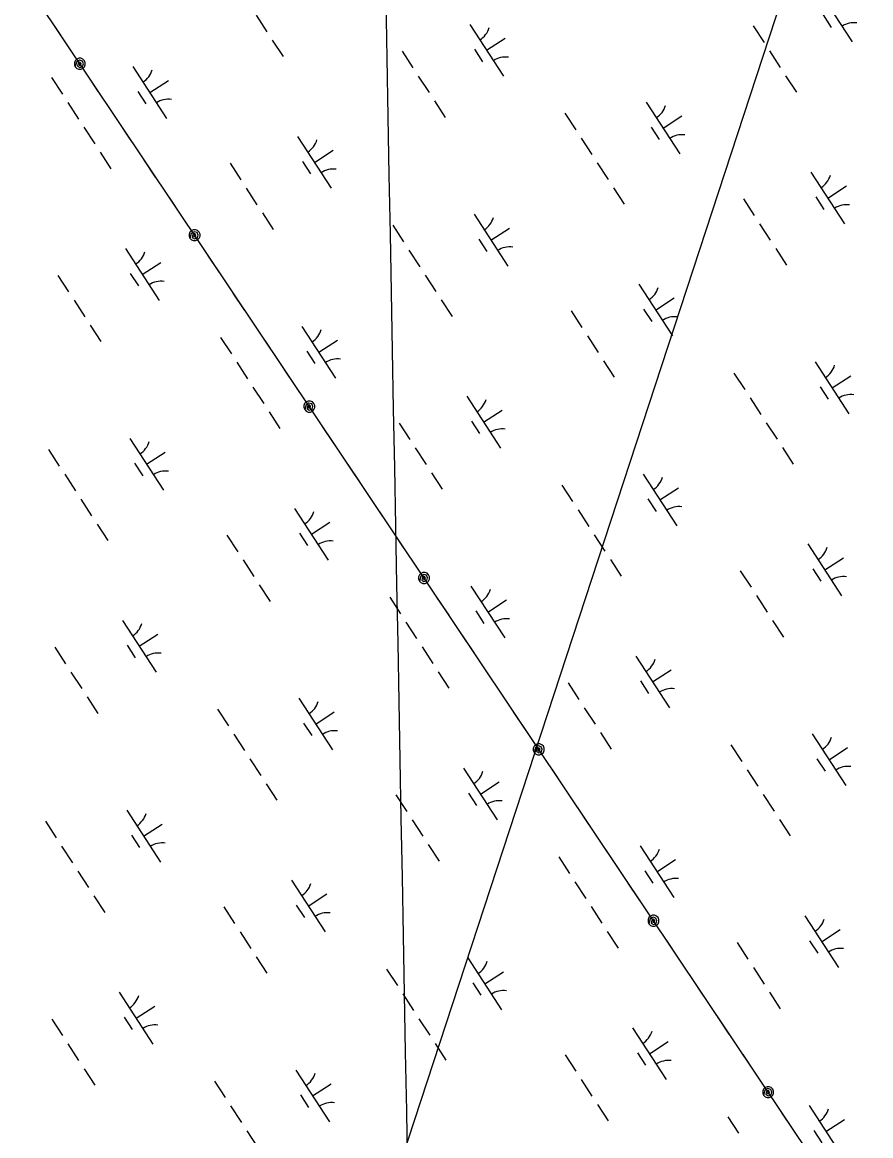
# Model space of a CAD drawing. Extents: x 3953924 to 3974542, y 193747 to 216192.
# Drawn here: x 3962117 to 3962804, y 209852 to 210753 of the extents above; entities that cross this region are included whole.
import ezdxf

# ---------------------------------------------------------------- set-up
doc = ezdxf.new("R2010")
doc.units = 0
for name, color, linetype in [('V-GRID-MAJR', 7, 'Continuous'), ('V-UTIL-LINE', 7, 'Continuous'), ('V-WETL-SWMP', 7, 'Continuous')]:
    doc.layers.add(name, color=color, linetype=linetype)

msp = doc.modelspace()

# ---------------------------------------------------------------- linework, layer by layer
at = {"layer": 'V-GRID-MAJR'}
msp.add_spline([(3962589.82, 201207.1), (3962493.71, 206368.64), (3962380.88, 212428.56), (3962369.25, 213053.16)], degree=3, dxfattribs=at)
at = {"layer": 'V-UTIL-LINE'}
for points in [[(3969933.5, 199153.6), (3965324.75, 205998.56), (3961472.65, 211751.95)], [(3962090.6, 208814.58), (3962753.09, 210835.77)], [(3962152.84, 210736.01), (3962143.38, 210750.14)], [(3962163.76, 210719.73), (3962163.23, 210718.39), (3962164.36, 210718.66), (3962164.83, 210719.95), (3962163.89, 210721.07), (3962162.43, 210720.19), (3962161.92, 210717.9), (3962163.74, 210716.79), (3962166.05, 210717.55), (3962166.6, 210719.78), (3962165.79, 210721.86), (3962163.48, 210722.55), (3962161.11, 210721.15), (3962160.02, 210717.22), (3962161.26, 210715.98), (3962162.88, 210715.31), (3962164.64, 210715.32), (3962166.26, 210715.99), (3962167.5, 210717.23), (3962168.17, 210718.85), (3962168.17, 210720.61), (3962167.5, 210722.23), (3962166.25, 210723.47), (3962164.63, 210724.14), (3962162.87, 210724.14), (3962161.25, 210723.47), (3962160.01, 210722.23), (3962159.34, 210720.6), (3962159.34, 210718.85), (3962160.02, 210717.22)], [(3962183.99, 210689.48), (3962174.54, 210703.61)], [(3962204.58, 210658.74), (3962195.12, 210672.86)], [(3962225.16, 210627.99), (3962215.71, 210642.12)], [(3962245.75, 210597.25), (3962236.29, 210611.37)], [(3962256.67, 210580.96), (3962256.14, 210579.62), (3962257.27, 210579.89), (3962257.74, 210581.18), (3962256.8, 210582.3), (3962255.34, 210581.42), (3962254.83, 210579.14), (3962256.65, 210578.02), (3962258.96, 210578.79), (3962259.51, 210581.01), (3962258.7, 210583.09), (3962256.39, 210583.78), (3962254.02, 210582.39), (3962252.93, 210578.46), (3962254.17, 210577.22), (3962255.79, 210576.55), (3962257.55, 210576.55), (3962259.17, 210577.22), (3962260.41, 210578.46), (3962261.08, 210580.09), (3962261.08, 210581.84), (3962260.41, 210583.46), (3962259.16, 210584.7), (3962257.54, 210585.37), (3962255.79, 210585.37), (3962254.16, 210584.7), (3962252.92, 210583.46), (3962252.25, 210581.83), (3962252.25, 210580.08), (3962252.93, 210578.46)], [(3962276.9, 210550.71), (3962267.45, 210564.84)], [(3962297.49, 210519.97), (3962288.03, 210534.09)], [(3962318.07, 210489.22), (3962308.62, 210503.35)], [(3962338.66, 210458.48), (3962329.2, 210472.6)], [(3962349.58, 210442.19), (3962349.05, 210440.85), (3962350.18, 210441.13), (3962350.65, 210442.42), (3962349.71, 210443.53), (3962348.25, 210442.66), (3962347.74, 210440.37), (3962349.56, 210439.25), (3962351.87, 210440.02), (3962352.42, 210442.24), (3962351.61, 210444.32), (3962349.3, 210445.01), (3962346.93, 210443.62), (3962345.84, 210439.69), (3962347.08, 210438.45), (3962348.7, 210437.78), (3962350.46, 210437.78), (3962352.08, 210438.45), (3962353.32, 210439.7), (3962353.99, 210441.32), (3962353.99, 210443.07), (3962353.32, 210444.7), (3962352.08, 210445.94), (3962350.45, 210446.61), (3962348.7, 210446.61), (3962347.07, 210445.93), (3962345.83, 210444.69), (3962345.16, 210443.07), (3962345.16, 210441.31), (3962345.84, 210439.69)], [(3962369.81, 210411.95), (3962360.36, 210426.07)], [(3962390.4, 210381.2), (3962380.94, 210395.33)], [(3962410.98, 210350.46), (3962401.53, 210364.58)], [(3962431.57, 210319.71), (3962422.11, 210333.84)], [(3962442.49, 210303.42), (3962441.96, 210302.09), (3962443.09, 210302.36), (3962443.56, 210303.65), (3962442.62, 210304.77), (3962441.16, 210303.89), (3962440.65, 210301.6), (3962442.47, 210300.48), (3962444.78, 210301.25), (3962445.33, 210303.47), (3962444.52, 210305.55), (3962442.21, 210306.24), (3962439.84, 210304.85), (3962438.75, 210300.92), (3962439.99, 210299.68), (3962441.61, 210299.01), (3962443.37, 210299.01), (3962444.99, 210299.68), (3962446.23, 210300.93), (3962446.9, 210302.55), (3962446.9, 210304.31), (3962446.23, 210305.93), (3962444.99, 210307.17), (3962443.36, 210307.84), (3962441.61, 210307.84), (3962439.98, 210307.16), (3962438.74, 210305.92), (3962438.07, 210304.3), (3962438.08, 210302.54), (3962438.75, 210300.92)], [(3962462.72, 210273.18), (3962453.27, 210287.3)], [(3962483.31, 210242.43), (3962473.85, 210256.56)], [(3962503.89, 210211.69), (3962494.43, 210225.81)], [(3962524.48, 210180.94), (3962515.02, 210195.07)], [(3962535.4, 210164.66), (3962534.87, 210163.32), (3962536, 210163.59), (3962536.47, 210164.88), (3962535.53, 210166), (3962534.07, 210165.12), (3962533.56, 210162.83), (3962535.38, 210161.72), (3962537.69, 210162.48), (3962538.24, 210164.7), (3962537.43, 210166.79), (3962535.12, 210167.48), (3962532.75, 210166.08), (3962531.66, 210162.15), (3962532.9, 210160.91), (3962534.52, 210160.24), (3962536.28, 210160.24), (3962537.9, 210160.92), (3962539.14, 210162.16), (3962539.81, 210163.78), (3962539.81, 210165.54), (3962539.14, 210167.16), (3962537.89, 210168.4), (3962536.27, 210169.07), (3962534.52, 210169.07), (3962532.89, 210168.39), (3962531.65, 210167.15), (3962530.98, 210165.53), (3962530.98, 210163.77), (3962531.66, 210162.15)], [(3962555.63, 210134.41), (3962546.17, 210148.54)], [(3962576.22, 210103.66), (3962566.76, 210117.79)], [(3962596.8, 210072.92), (3962587.34, 210087.05)], [(3962617.39, 210042.17), (3962607.93, 210056.3)], [(3962628.31, 210025.89), (3962627.78, 210024.55), (3962628.91, 210024.82), (3962629.38, 210026.11), (3962628.44, 210027.23), (3962626.98, 210026.35), (3962626.47, 210024.06), (3962628.29, 210022.95), (3962630.6, 210023.71), (3962631.15, 210025.93), (3962630.34, 210028.02), (3962628.03, 210028.71), (3962625.66, 210027.31), (3962624.57, 210023.38), (3962625.81, 210022.14), (3962627.43, 210021.47), (3962629.19, 210021.48), (3962630.81, 210022.15), (3962632.05, 210023.39), (3962632.72, 210025.01), (3962632.72, 210026.77), (3962632.05, 210028.39), (3962630.81, 210029.63), (3962629.18, 210030.3), (3962627.43, 210030.3), (3962625.8, 210029.63), (3962624.56, 210028.38), (3962623.89, 210026.76), (3962623.9, 210025), (3962624.57, 210023.38)], [(3962648.54, 209995.64), (3962639.08, 210009.77)], [(3962669.13, 209964.9), (3962659.67, 209979.02)], [(3962689.71, 209934.15), (3962680.25, 209948.28)], [(3962710.3, 209903.41), (3962700.84, 209917.53)], [(3962721.22, 209887.12), (3962720.69, 209885.78), (3962721.82, 209886.05), (3962722.29, 209887.34), (3962721.35, 209888.46), (3962719.89, 209887.58), (3962719.38, 209885.3), (3962721.2, 209884.18), (3962723.51, 209884.95), (3962724.06, 209887.17), (3962723.25, 209889.25), (3962720.94, 209889.94), (3962718.57, 209888.55), (3962717.48, 209884.62), (3962718.72, 209883.38), (3962720.34, 209882.71), (3962722.1, 209882.71), (3962723.72, 209883.38), (3962724.96, 209884.62), (3962725.63, 209886.25), (3962725.63, 209888), (3962724.96, 209889.62), (3962723.72, 209890.86), (3962722.09, 209891.53), (3962720.34, 209891.53), (3962718.71, 209890.86), (3962717.47, 209889.62), (3962716.8, 209887.99), (3962716.81, 209886.24), (3962717.48, 209884.62)], [(3962741.45, 209856.87), (3962731.99, 209871)]]:
    msp.add_lwpolyline(points, dxfattribs=at)
at = {"layer": 'V-WETL-SWMP'}
for p, q in [((3962761.82, 210779.36), (3962789.1, 210737.46)), ((3962306.47, 210759.03), (3962315.2, 210745.62)), ((3962765.72, 210759.23), (3962772.27, 210749.17)), ((3962479.53, 210751.58), (3962506.81, 210709.67)), ((3962709.1, 210750.32), (3962717.83, 210736.91)), ((3962319.57, 210738.92), (3962328.3, 210725.51)), ((3962493.17, 210730.62), (3962508.25, 210740.44)), ((3962424.77, 210729.9), (3962433.5, 210716.49)), ((3962483.43, 210731.44), (3962489.98, 210721.39)), ((3962722.19, 210730.2), (3962730.92, 210716.79)), ((3962206.7, 210717.45), (3962233.98, 210675.54)), ((3962140.88, 210708.52), (3962149.61, 210695.11)), ((3962220.34, 210696.5), (3962235.43, 210706.32)), ((3962437.87, 210709.78), (3962446.6, 210696.38)), ((3962735.28, 210710.09), (3962744.01, 210696.68)), ((3962210.6, 210697.31), (3962217.15, 210687.26)), ((3962153.98, 210688.4), (3962162.71, 210674.99)), ((3962450.96, 210689.67), (3962459.69, 210676.26)), ((3962622.42, 210688.62), (3962649.7, 210646.71)), ((3962556.6, 210679.68), (3962565.33, 210666.28)), ((3962636.06, 210667.66), (3962651.14, 210677.48)), ((3962167.07, 210668.29), (3962175.8, 210654.88)), ((3962626.32, 210668.48), (3962632.87, 210658.43)), ((3962340.13, 210660.83), (3962367.4, 210618.93)), ((3962569.69, 210659.57), (3962578.42, 210646.16)), ((3962180.16, 210648.17), (3962188.89, 210634.76)), ((3962353.76, 210639.88), (3962368.85, 210649.7)), ((3962285.37, 210639.15), (3962294.1, 210625.74)), ((3962344.02, 210640.7), (3962350.57, 210630.64)), ((3962582.79, 210639.46), (3962591.51, 210626.05)), ((3962755.84, 210632), (3962783.12, 210590.1)), ((3962769.48, 210611.05), (3962784.56, 210620.87)), ((3962298.46, 210619.04), (3962307.19, 210605.63)), ((3962595.88, 210619.34), (3962604.61, 210605.93)), ((3962759.74, 210611.87), (3962766.29, 210601.81)), ((3962701.09, 210610.32), (3962709.81, 210596.91)), ((3962311.56, 210598.93), (3962320.28, 210585.52)), ((3962483.02, 210597.87), (3962510.29, 210555.97)), ((3962417.2, 210588.94), (3962425.92, 210575.53)), ((3962496.65, 210576.92), (3962511.74, 210586.74)), ((3962714.18, 210590.21), (3962722.91, 210576.8)), ((3962486.91, 210577.74), (3962493.46, 210567.68)), ((3962200.72, 210570.09), (3962228, 210528.18)), ((3962430.29, 210568.83), (3962439.02, 210555.42)), ((3962727.27, 210570.1), (3962736, 210556.69)), ((3962214.36, 210549.13), (3962229.45, 210558.95)), ((3962145.97, 210548.41), (3962154.69, 210535)), ((3962204.62, 210549.95), (3962211.17, 210539.9)), ((3962443.38, 210548.71), (3962452.11, 210535.3)), ((3962616.44, 210541.26), (3962643.71, 210499.35)), ((3962159.06, 210528.3), (3962167.79, 210514.89)), ((3962456.47, 210528.6), (3962465.2, 210515.19)), ((3962630.08, 210520.3), (3962645.16, 210530.12)), ((3962561.68, 210519.58), (3962570.41, 210506.17)), ((3962620.34, 210521.12), (3962626.88, 210511.07)), ((3962172.15, 210508.18), (3962180.88, 210494.77)), ((3962343.61, 210507.13), (3962370.89, 210465.22)), ((3962277.79, 210498.2), (3962286.52, 210484.79)), ((3962357.25, 210486.18), (3962372.34, 210496)), ((3962574.77, 210499.46), (3962583.5, 210486.06)), ((3962347.51, 210487), (3962354.06, 210476.94)), ((3962290.88, 210478.08), (3962299.61, 210464.67)), ((3962587.87, 210479.35), (3962596.6, 210465.94)), ((3962759.33, 210478.3), (3962786.6, 210436.39)), ((3962693.51, 210469.36), (3962702.24, 210455.96)), ((3962772.97, 210457.34), (3962788.05, 210467.16)), ((3962303.98, 210457.97), (3962312.71, 210444.56)), ((3962477.03, 210450.51), (3962504.31, 210408.61)), ((3962706.6, 210449.25), (3962715.33, 210435.84)), ((3962763.23, 210458.16), (3962769.77, 210448.11)), ((3962317.07, 210437.85), (3962325.8, 210424.44)), ((3962490.67, 210429.56), (3962505.76, 210439.38)), ((3962422.28, 210428.83), (3962431, 210415.42)), ((3962480.93, 210430.38), (3962487.48, 210420.32)), ((3962719.69, 210429.14), (3962728.42, 210415.73)), ((3962204.21, 210416.38), (3962231.48, 210374.48)), ((3962138.39, 210407.45), (3962147.12, 210394.04)), ((3962217.85, 210395.43), (3962232.93, 210405.25)), ((3962435.37, 210408.72), (3962444.1, 210395.31)), ((3962732.79, 210409.02), (3962741.51, 210395.61)), ((3962208.11, 210396.25), (3962214.65, 210386.19)), ((3962151.48, 210387.34), (3962160.21, 210373.93)), ((3962448.46, 210388.61), (3962457.19, 210375.2)), ((3962619.92, 210387.55), (3962647.2, 210345.65)), ((3962554.1, 210378.62), (3962562.83, 210365.21)), ((3962633.56, 210366.6), (3962648.65, 210376.42)), ((3962164.57, 210367.22), (3962173.3, 210353.81)), ((3962337.63, 210359.77), (3962364.9, 210317.86)), ((3962623.82, 210367.42), (3962630.37, 210357.36)), ((3962567.2, 210358.51), (3962575.92, 210345.1)), ((3962177.67, 210347.11), (3962186.39, 210333.7)), ((3962351.27, 210338.82), (3962366.35, 210348.63)), ((3962282.87, 210338.09), (3962291.6, 210324.68)), ((3962341.53, 210339.63), (3962348.07, 210329.58)), ((3962580.29, 210338.39), (3962589.02, 210324.98)), ((3962753.34, 210330.94), (3962780.62, 210289.03)), ((3962295.96, 210317.98), (3962304.69, 210304.57)), ((3962593.38, 210318.28), (3962602.11, 210304.87)), ((3962766.98, 210309.98), (3962782.07, 210319.8)), ((3962698.59, 210309.26), (3962707.32, 210295.85)), ((3962757.24, 210310.8), (3962763.79, 210300.75)), ((3962309.06, 210297.86), (3962317.79, 210284.45)), ((3962480.52, 210296.81), (3962507.8, 210254.9)), ((3962414.7, 210287.88), (3962423.43, 210274.47)), ((3962711.68, 210289.14), (3962720.41, 210275.74)), ((3962494.16, 210275.86), (3962509.24, 210285.68)), ((3962198.22, 210269.02), (3962225.5, 210227.12)), ((3962484.42, 210276.68), (3962490.96, 210266.62)), ((3962724.77, 210269.03), (3962733.5, 210255.62)), ((3962427.79, 210267.76), (3962436.52, 210254.35)), ((3962211.86, 210248.07), (3962226.95, 210257.89)), ((3962143.47, 210247.34), (3962152.2, 210233.94)), ((3962202.12, 210248.89), (3962208.67, 210238.83)), ((3962440.88, 210247.65), (3962449.61, 210234.24)), ((3962613.94, 210240.19), (3962641.22, 210198.29)), ((3962156.56, 210227.23), (3962165.29, 210213.82)), ((3962453.98, 210227.53), (3962462.71, 210214.12)), ((3962627.58, 210219.24), (3962642.66, 210229.06)), ((3962559.18, 210218.51), (3962567.91, 210205.1)), ((3962617.84, 210220.06), (3962624.38, 210210)), ((3962169.65, 210207.12), (3962178.38, 210193.71)), ((3962341.11, 210206.06), (3962368.39, 210164.16)), ((3962275.29, 210197.13), (3962284.02, 210183.72)), ((3962572.28, 210198.4), (3962581, 210184.99)), ((3962354.75, 210185.11), (3962369.84, 210194.93)), ((3962345.01, 210185.93), (3962351.56, 210175.87)), ((3962288.39, 210177.02), (3962297.12, 210163.61)), ((3962585.37, 210178.29), (3962594.1, 210164.88)), ((3962756.83, 210177.23), (3962784.11, 210135.33)), ((3962691.01, 210168.3), (3962699.74, 210154.89)), ((3962770.47, 210156.28), (3962785.55, 210166.1)), ((3962301.48, 210156.9), (3962310.21, 210143.49)), ((3962760.73, 210157.1), (3962767.27, 210147.04)), ((3962474.53, 210149.45), (3962501.81, 210107.54)), ((3962704.1, 210148.19), (3962712.83, 210134.78)), ((3962314.57, 210136.79), (3962323.3, 210123.38)), ((3962488.17, 210128.5), (3962503.26, 210138.31)), ((3962419.78, 210127.77), (3962428.51, 210114.36)), ((3962478.43, 210129.31), (3962484.98, 210119.26)), ((3962717.19, 210128.07), (3962725.92, 210114.66)), ((3962201.71, 210115.32), (3962228.99, 210073.41)), ((3962432.87, 210107.66), (3962441.6, 210094.25)), ((3962730.29, 210107.96), (3962739.02, 210094.55)), ((3962135.89, 210106.39), (3962144.62, 210092.98)), ((3962215.35, 210094.37), (3962230.43, 210104.19)), ((3962205.61, 210095.19), (3962212.15, 210085.13)), ((3962148.98, 210086.27), (3962157.71, 210072.86)), ((3962445.96, 210087.54), (3962454.69, 210074.13)), ((3962617.42, 210086.49), (3962644.7, 210044.58)), ((3962551.6, 210077.56), (3962560.33, 210064.15)), ((3962631.06, 210065.54), (3962646.15, 210075.36)), ((3962162.08, 210066.16), (3962170.8, 210052.75)), ((3962621.32, 210066.36), (3962627.87, 210056.3)), ((3962335.13, 210058.7), (3962362.41, 210016.8)), ((3962564.7, 210057.44), (3962573.43, 210044.03)), ((3962175.17, 210046.04), (3962183.9, 210032.64)), ((3962348.77, 210037.75), (3962363.85, 210047.57)), ((3962280.37, 210037.02), (3962289.1, 210023.62)), ((3962339.03, 210038.57), (3962345.58, 210028.51)), ((3962577.79, 210037.33), (3962586.52, 210023.92)), ((3962750.85, 210029.87), (3962778.12, 209987.97)), ((3962293.47, 210016.91), (3962302.2, 210003.5)), ((3962590.88, 210017.21), (3962599.61, 210003.8)), ((3962764.48, 210008.92), (3962779.57, 210018.74)), ((3962696.09, 210008.19), (3962704.82, 209994.78)), ((3962754.74, 210009.74), (3962761.29, 209999.68)), ((3962306.56, 209996.8), (3962315.29, 209983.39)), ((3962478.02, 209995.74), (3962505.3, 209953.84)), ((3962412.2, 209986.81), (3962420.93, 209973.4)), ((3962491.66, 209974.79), (3962506.74, 209984.61)), ((3962709.18, 209988.08), (3962717.91, 209974.67)), ((3962481.92, 209975.61), (3962488.47, 209965.55)), ((3962195.73, 209967.96), (3962223, 209926.05)), ((3962425.29, 209966.7), (3962434.02, 209953.29)), ((3962722.28, 209967.97), (3962731, 209954.56)), ((3962209.36, 209947.01), (3962224.45, 209956.83)), ((3962140.97, 209946.28), (3962149.7, 209932.87)), ((3962199.62, 209947.83), (3962206.17, 209937.77)), ((3962438.39, 209946.58), (3962447.11, 209933.17)), ((3962611.44, 209939.13), (3962638.72, 209897.22)), ((3962451.48, 209926.47), (3962460.21, 209913.06)), ((3962625.08, 209918.18), (3962640.17, 209928)), ((3962154.06, 209926.17), (3962162.79, 209912.76)), ((3962556.69, 209917.45), (3962565.41, 209904.04)), ((3962615.34, 209918.99), (3962621.89, 209908.94)), ((3962167.16, 209906.05), (3962175.88, 209892.64)), ((3962338.62, 209905), (3962365.89, 209863.09)), ((3962272.8, 209896.07), (3962281.52, 209882.66)), ((3962352.25, 209884.05), (3962367.34, 209893.87)), ((3962569.78, 209897.34), (3962578.51, 209883.93)), ((3962342.51, 209884.87), (3962349.06, 209874.81)), ((3962285.89, 209875.95), (3962294.62, 209862.54)), ((3962582.87, 209877.22), (3962591.6, 209863.81)), ((3962754.33, 209876.17), (3962781.61, 209834.26)), ((3962688.51, 209867.24), (3962697.24, 209853.83)), ((3962767.97, 209855.22), (3962783.06, 209865.04)), ((3962298.98, 209855.84), (3962307.71, 209842.43)), ((3962758.23, 209856.04), (3962764.78, 209845.98))]:
    msp.add_line(p, q, dxfattribs=at)
for centre, start, end in [((3962478.3, 210753.9), 302.29009, 343.83375), ((3962790.73, 210735.39), 82.29009, 123.83375), ((3962508.44, 210707.6), 82.29009, 123.83375), ((3962205.47, 210719.77), 302.29009, 343.83375), ((3962235.61, 210673.48), 82.29009, 123.83375), ((3962621.19, 210690.94), 302.29009, 343.83375), ((3962338.89, 210663.16), 302.29009, 343.83375), ((3962651.33, 210644.65), 82.29009, 123.83375), ((3962369.03, 210616.86), 82.29009, 123.83375), ((3962754.61, 210634.33), 302.29009, 343.83375), ((3962784.75, 210588.03), 82.29009, 123.83375), ((3962481.78, 210600.2), 302.29009, 343.83375), ((3962199.49, 210572.41), 302.29009, 343.83375), ((3962511.92, 210553.9), 82.29009, 123.83375), ((3962229.63, 210526.12), 82.29009, 123.83375), ((3962615.21, 210543.58), 302.29009, 343.83375), ((3962645.34, 210497.28), 82.29009, 123.83375), ((3962342.38, 210509.45), 302.29009, 343.83375), ((3962372.52, 210463.16), 82.29009, 123.83375), ((3962758.1, 210480.62), 302.29009, 343.83375), ((3962788.23, 210434.33), 82.29009, 123.83375), ((3962475.8, 210452.84), 302.29009, 343.83375), ((3962505.94, 210406.54), 82.29009, 123.83375), ((3962202.98, 210418.71), 302.29009, 343.83375), ((3962233.11, 210372.41), 82.29009, 123.83375), ((3962618.69, 210389.88), 302.29009, 343.83375), ((3962648.83, 210343.58), 82.29009, 123.83375), ((3962336.4, 210362.09), 302.29009, 343.83375), ((3962366.53, 210315.8), 82.29009, 123.83375), ((3962752.11, 210333.26), 302.29009, 343.83375), ((3962782.25, 210286.96), 82.29009, 123.83375), ((3962479.29, 210299.13), 302.29009, 343.83375), ((3962509.42, 210252.84), 82.29009, 123.83375), ((3962196.99, 210271.35), 302.29009, 343.83375), ((3962227.13, 210225.05), 82.29009, 123.83375), ((3962612.71, 210242.52), 302.29009, 343.83375), ((3962642.85, 210196.22), 82.29009, 123.83375), ((3962339.88, 210208.39), 302.29009, 343.83375), ((3962370.02, 210162.09), 82.29009, 123.83375), ((3962755.6, 210179.56), 302.29009, 343.83375), ((3962473.3, 210151.77), 302.29009, 343.83375), ((3962785.74, 210133.26), 82.29009, 123.83375), ((3962503.44, 210105.48), 82.29009, 123.83375), ((3962200.48, 210117.65), 302.29009, 343.83375), ((3962230.62, 210071.35), 82.29009, 123.83375), ((3962616.19, 210088.81), 302.29009, 343.83375), ((3962333.9, 210061.03), 302.29009, 343.83375), ((3962646.33, 210042.52), 82.29009, 123.83375), ((3962364.04, 210014.73), 82.29009, 123.83375), ((3962749.61, 210032.2), 302.29009, 343.83375), ((3962779.75, 209985.9), 82.29009, 123.83375), ((3962476.79, 209998.07), 302.29009, 343.83375), ((3962194.49, 209970.28), 302.29009, 343.83375), ((3962506.93, 209951.77), 82.29009, 123.83375), ((3962224.63, 209923.99), 82.29009, 123.83375), ((3962610.21, 209941.45), 302.29009, 343.83375), ((3962640.35, 209895.16), 82.29009, 123.83375), ((3962337.38, 209907.33), 302.29009, 343.83375), ((3962367.52, 209861.03), 82.29009, 123.83375), ((3962753.1, 209878.49), 302.29009, 343.83375)]:
    msp.add_arc(centre, 17.62, start, end, dxfattribs=at)

doc.saveas('drawing.dxf')
